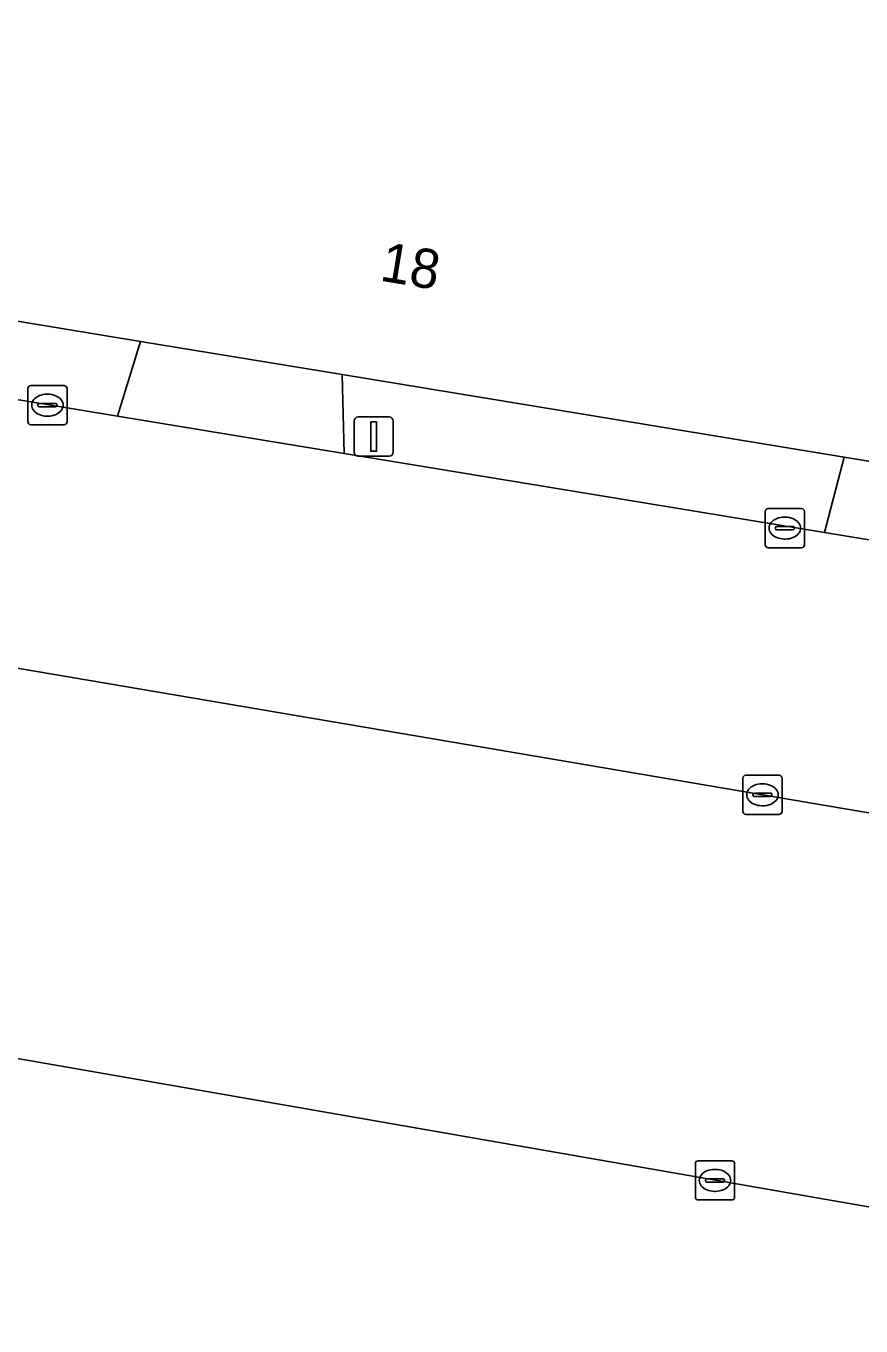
# Model space of a CAD drawing. Extents: x 163683 to 164494, y 382709 to 383872.
# Drawn here: x 164353.22 to 164374.52, y 383426.41 to 383459.58 of the extents above; entities that cross this region are included whole.
import ezdxf

# ---------------------------------------------------------------- set-up
doc = ezdxf.new("R2010")
doc.units = 0
for name, color, linetype in [('IMGEO_Kolk', 7, 'Continuous'), ('IMGEO_Lichtmast', 7, 'Continuous'), ('IMGEO_Pand', 7, 'Continuous'), ('IMGEO_Pand_nummerreeks', 7, 'Continuous'), ('IMGEO_Parkeervlak_open', 7, 'Continuous'), ('IMGEO_Rijbaan_lokaal_open', 7, 'Continuous'), ('IMGEO_Voetpad_open', 7, 'Continuous')]:
    doc.layers.add(name, color=color, linetype=linetype)

msp = doc.modelspace()

# ---------------------------------------------------------------- linework, layer by layer
at = {"layer": 'IMGEO_Kolk'}
for p, q in [((164353.267, 383449.483), (164353.267, 383450.335)), ((164353.342, 383450.409), (164354.194, 383450.409)), ((164353.755, 383450.189), (164353.78, 383450.189)), ((164354.268, 383450.335), (164354.268, 383449.483)), ((164353.526, 383449.903), (164353.526, 383449.915)), ((164353.964, 383449.866), (164353.566, 383449.866)), ((164353.569, 383449.952), (164353.967, 383449.952)), ((164354.01, 383449.915), (164354.01, 383449.903)), ((164353.778, 383449.629), (164353.753, 383449.629)), ((164354.194, 383449.409), (164353.342, 383449.409)), ((164372.074, 383446.346), (164372.074, 383447.198)), ((164372.149, 383447.272), (164373.001, 383447.272)), ((164373.075, 383447.198), (164373.075, 383446.346)), ((164372.562, 383447.052), (164372.587, 383447.052)), ((164372.333, 383446.766), (164372.333, 383446.778)), ((164372.771, 383446.729), (164372.373, 383446.729)), ((164372.376, 383446.815), (164372.774, 383446.815)), ((164372.817, 383446.778), (164372.817, 383446.766)), ((164373.001, 383446.272), (164372.149, 383446.272)), ((164372.585, 383446.492), (164372.56, 383446.492)), ((164371.503, 383439.541), (164371.503, 383440.393)), ((164371.578, 383440.467), (164372.43, 383440.467)), ((164371.991, 383440.247), (164372.016, 383440.247)), ((164372.504, 383440.393), (164372.504, 383439.541)), ((164371.762, 383439.961), (164371.762, 383439.973)), ((164372.2, 383439.924), (164371.802, 383439.924)), ((164371.805, 383440.01), (164372.203, 383440.01)), ((164372.246, 383439.973), (164372.246, 383439.961)), ((164372.014, 383439.687), (164371.989, 383439.687)), ((164372.43, 383439.467), (164371.578, 383439.467)), ((164370.368, 383430.629), (164371.22, 383430.629)), ((164370.293, 383429.703), (164370.293, 383430.555)), ((164370.781, 383430.409), (164370.806, 383430.409)), ((164371.294, 383430.555), (164371.294, 383429.703)), ((164370.552, 383430.123), (164370.552, 383430.135)), ((164370.99, 383430.086), (164370.592, 383430.086)), ((164370.595, 383430.172), (164370.993, 383430.172)), ((164371.036, 383430.135), (164371.036, 383430.123)), ((164371.22, 383429.629), (164370.368, 383429.629)), ((164370.804, 383429.849), (164370.779, 383429.849))]:
    msp.add_line(p, q, dxfattribs=at)
for points in [[(164353.267, 383449.483), (164353.267, 383450.335)], [(164353.342, 383450.409), (164354.194, 383450.409)], [(164354.268, 383450.335), (164354.268, 383449.483)], [(164354.194, 383449.409), (164353.342, 383449.409)], [(164372.074, 383446.346), (164372.074, 383447.198)], [(164372.149, 383447.272), (164373.001, 383447.272)], [(164373.075, 383447.198), (164373.075, 383446.346)], [(164373.001, 383446.272), (164372.149, 383446.272)], [(164371.503, 383439.541), (164371.503, 383440.393)], [(164371.578, 383440.467), (164372.43, 383440.467)], [(164372.504, 383440.393), (164372.504, 383439.541)], [(164372.43, 383439.467), (164371.578, 383439.467)], [(164370.368, 383430.629), (164371.22, 383430.629)], [(164370.293, 383429.703), (164370.293, 383430.555)], [(164371.294, 383430.555), (164371.294, 383429.703)], [(164371.22, 383429.629), (164370.368, 383429.629)]]:
    msp.add_lwpolyline(points, dxfattribs=at)
for centre, radius, start, end in [((164353.344, 383450.333), 0.0765, 91.552, 178.448), ((164353.344, 383450.333), 0.0765, 91.552, 178.448), ((164354.192, 383450.333), 0.0765, 1.552, 88.448), ((164354.192, 383450.333), 0.0765, 1.552, 88.448), ((164353.566, 383449.912), 0.0403, 85.8775, 175.7526), ((164353.563, 383449.902), 0.0366, 178.938, 274.7102), ((164353.967, 383449.909), 0.043, 264.8664, 352.4533), ((164353.971, 383449.914), 0.0386, 1.7309, 96.639), ((164353.344, 383449.485), 0.0765, 181.552, 268.448), ((164353.344, 383449.485), 0.0765, 181.552, 268.448), ((164354.192, 383449.485), 0.0765, 271.552, 358.448), ((164354.192, 383449.485), 0.0765, 271.552, 358.448), ((164372.151, 383447.196), 0.0765, 91.552, 178.448), ((164372.151, 383447.196), 0.0765, 91.552, 178.448), ((164372.999, 383447.196), 0.0765, 1.552, 88.448), ((164372.999, 383447.196), 0.0765, 1.552, 88.448), ((164372.373, 383446.775), 0.0403, 85.8775, 175.7526), ((164372.37, 383446.765), 0.0366, 178.938, 274.7102), ((164372.774, 383446.772), 0.043, 264.8664, 352.4533), ((164372.778, 383446.777), 0.0386, 1.7309, 96.639), ((164372.151, 383446.348), 0.0765, 181.552, 268.448), ((164372.151, 383446.348), 0.0765, 181.552, 268.448), ((164372.999, 383446.348), 0.0765, 271.552, 358.448), ((164372.999, 383446.348), 0.0765, 271.552, 358.448), ((164371.58, 383440.391), 0.0765, 91.552, 178.448), ((164371.58, 383440.391), 0.0765, 91.552, 178.448), ((164372.428, 383440.391), 0.0765, 1.552, 88.448), ((164372.428, 383440.391), 0.0765, 1.552, 88.448), ((164371.802, 383439.97), 0.0403, 85.8775, 175.7526), ((164371.799, 383439.96), 0.0366, 178.938, 274.7102), ((164372.203, 383439.967), 0.043, 264.8664, 352.4533), ((164372.207, 383439.972), 0.0386, 1.7309, 96.639), ((164371.58, 383439.543), 0.0765, 181.552, 268.448), ((164371.58, 383439.543), 0.0765, 181.552, 268.448), ((164372.428, 383439.543), 0.0765, 271.552, 358.448), ((164372.428, 383439.543), 0.0765, 271.552, 358.448), ((164370.37, 383430.553), 0.0765, 91.552, 178.448), ((164370.37, 383430.553), 0.0765, 91.552, 178.448), ((164371.218, 383430.553), 0.0765, 1.552, 88.448), ((164371.218, 383430.553), 0.0765, 1.552, 88.448), ((164370.592, 383430.132), 0.0403, 85.8775, 175.7526), ((164370.589, 383430.122), 0.0366, 178.938, 274.7102), ((164370.993, 383430.129), 0.043, 264.8664, 352.4533), ((164370.997, 383430.134), 0.0386, 1.7309, 96.639), ((164370.37, 383429.705), 0.0765, 181.552, 268.448), ((164370.37, 383429.705), 0.0765, 181.552, 268.448), ((164371.218, 383429.705), 0.0765, 271.552, 358.448), ((164371.218, 383429.705), 0.0765, 271.552, 358.448)]:
    msp.add_arc(centre, radius, start, end, dxfattribs=at)
for centre, major_axis, ratio, start_param, end_param in [((164353.754, 383449.909), (-0.387, 0.002), 0.722429, 4.712389, 7.853982), ((164353.779, 383449.909), (-0.39, 0.002), 0.717154, 1.570796, 4.712389), ((164372.561, 383446.772), (-0.387, 0.002), 0.722429, 4.712389, 7.853982), ((164372.586, 383446.772), (-0.39, 0.002), 0.717154, 1.570796, 4.712389), ((164371.99, 383439.967), (-0.387, 0.002), 0.722429, 4.712389, 7.853982), ((164372.015, 383439.967), (-0.39, 0.002), 0.717154, 1.570796, 4.712389), ((164370.78, 383430.129), (-0.387, 0.002), 0.722429, 4.712389, 7.853982), ((164370.805, 383430.129), (-0.39, 0.002), 0.717154, 1.570796, 4.712389)]:
    msp.add_ellipse(centre, major_axis=major_axis, ratio=ratio, start_param=start_param, end_param=end_param, dxfattribs=at)
at = {"layer": 'IMGEO_Lichtmast'}
for p, q in [((164361.693, 383449.607), (164362.483, 383449.607)), ((164362.483, 383449.607), (164361.693, 383449.607)), ((164361.593, 383448.707), (164361.593, 383449.507)), ((164361.593, 383449.507), (164361.593, 383448.707)), ((164362.583, 383449.507), (164362.583, 383448.707)), ((164362.583, 383448.707), (164362.583, 383449.507)), ((164362.483, 383448.607), (164361.693, 383448.607)), ((164361.693, 383448.607), (164362.483, 383448.607))]:
    msp.add_line(p, q, dxfattribs=at)
msp.add_lwpolyline([(164362.013, 383449.482), (164362.163, 383449.482), (164362.163, 383448.732), (164362.013, 383448.732), (164362.013, 383449.482)], dxfattribs=at)
for centre, start, end in [((164361.693, 383449.507), 90, 180), ((164361.693, 383449.507), 90, 180), ((164362.483, 383449.507), 0, 90), ((164362.483, 383449.507), 360, 90), ((164361.693, 383448.707), 180, 270), ((164361.693, 383448.707), 180, 270), ((164362.483, 383448.707), 270, 0), ((164362.483, 383448.707), 270, 0)]:
    msp.add_arc(centre, 0.1, start, end, dxfattribs=at)
at = {"layer": 'IMGEO_Pand'}
msp.add_lwpolyline([(164383.007, 383461.303), (164384.631, 383471.174), (164386.09, 383480.041), (164387.706, 383489.859), (164387.354, 383489.917), (164351.999, 383495.737), (164345.024, 383453.367), (164356.144, 383451.536), (164361.285, 383450.69), (164374.084, 383448.583), (164379.06, 383447.764), (164380.734, 383447.488)], close=True, dxfattribs=at)
at = {"layer": 'IMGEO_Parkeervlak_open'}
msp.add_lwpolyline([(164391.071, 383426.621), (164392.754, 383436.492), (164391.629, 383436.63), (164352.191, 383443.334), (164350.553, 383433.664), (164389.973, 383426.79)], close=True, dxfattribs=at)
at = {"layer": 'IMGEO_Rijbaan_lokaal_open'}
msp.add_lwpolyline([(164397.841, 383400.802), (164402.086, 383426.517), (164402.404, 383428.414), (164403.289, 383433.794), (164404.026, 383438.264), (164404.57, 383441.561), (164386.794, 383444.487), (164381.206, 383445.407), (164379.074, 383445.758), (164373.589, 383446.661), (164361.334, 383448.678), (164355.558, 383449.629), (164346.592, 383451.105), (164342.491, 383427.374), (164344.507, 383427.045), (164350.301, 383426.102), (164362.221, 383424.161), (164367.769, 383423.255), (164375.877, 383421.939), (164380.928, 383421.12), (164387.008, 383420.133)], dxfattribs=at)
msp.add_lwpolyline([(164391.071, 383426.621), (164389.973, 383426.79), (164350.553, 383433.664), (164352.191, 383443.334), (164391.629, 383436.63), (164392.754, 383436.492)], close=True, dxfattribs=at)
at = {"layer": 'IMGEO_Voetpad_open'}
for points in [[(164344.268, 383425.181), (164344.507, 383427.045), (164342.491, 383427.374), (164346.592, 383451.105), (164355.558, 383449.629), (164356.144, 383451.536), (164345.024, 383453.367), (164344.227, 383449.238), (164343.721, 383446.222), (164340.276, 383425.839)], [(164361.285, 383450.69), (164356.144, 383451.536), (164355.558, 383449.629), (164361.334, 383448.678)], [(164374.084, 383448.583), (164361.285, 383450.69), (164361.334, 383448.678), (164373.589, 383446.661)], [(164379.06, 383447.764), (164374.084, 383448.583), (164373.589, 383446.661), (164379.074, 383445.758)]]:
    msp.add_lwpolyline(points, close=True, dxfattribs=at)

# ---------------------------------------------------------------- texts
at = {"layer": 'IMGEO_Pand_nummerreeks'}
msp.add_text('18', height=1, rotation=350.6493, dxfattribs=at).set_placement((164362.22, 383453.09))

doc.saveas('drawing.dxf')
